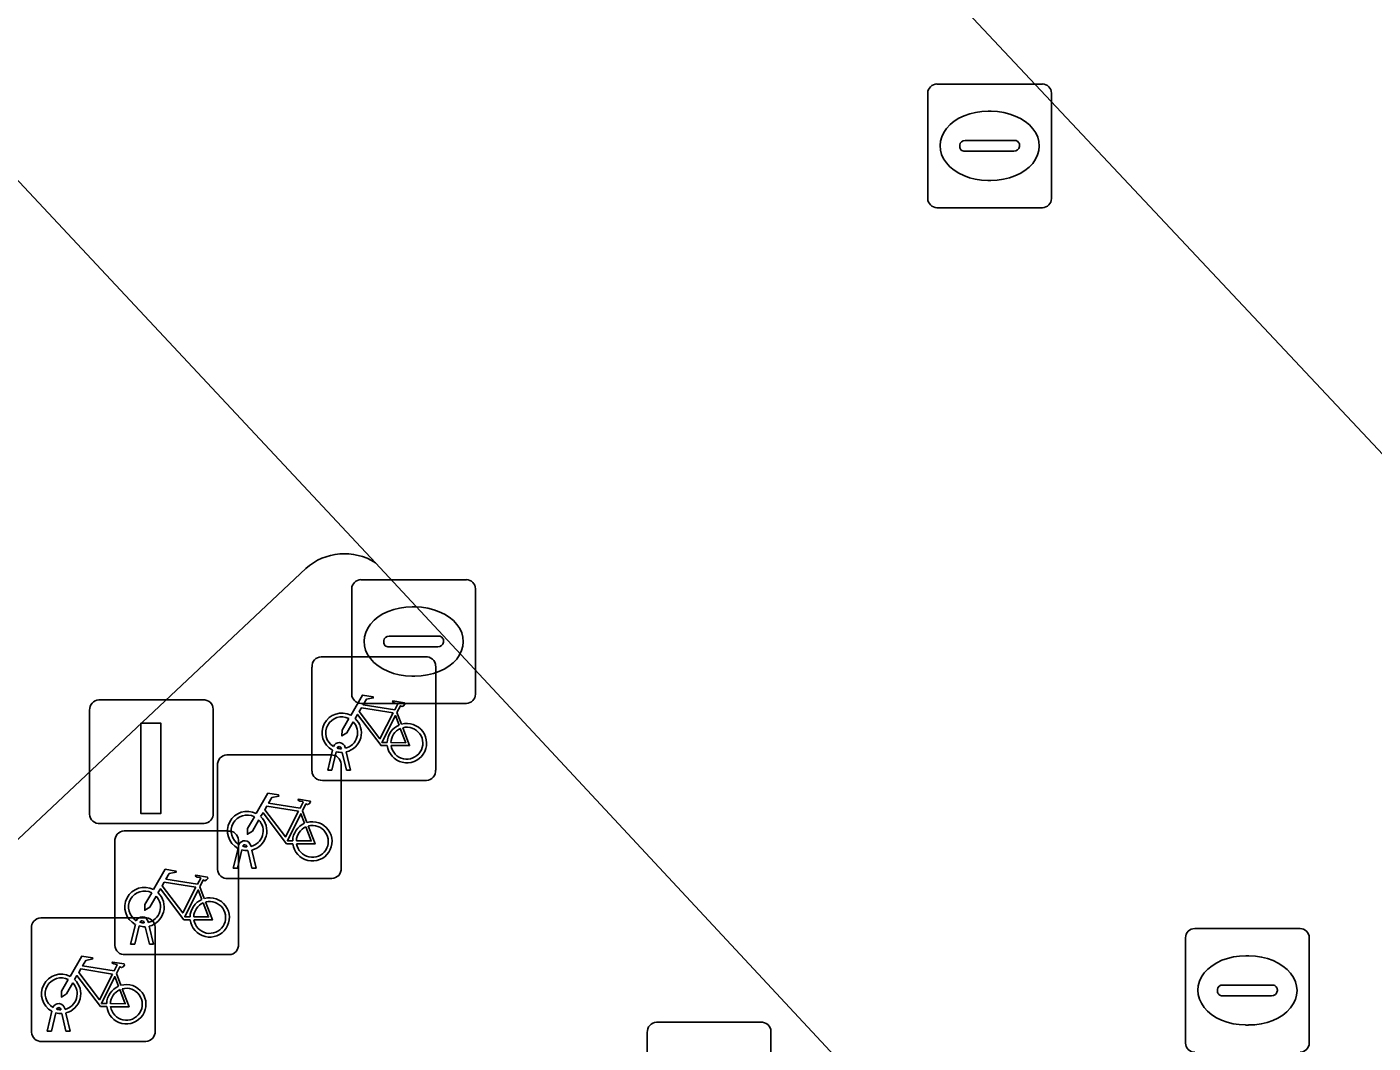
# Model space of a CAD drawing. Extents: x 159817 to 160765, y 380688 to 381638.
# Drawn here: x 160165.54 to 160176.42, y 381538.26 to 381546.48 of the extents above; entities that cross this region are included whole.
import ezdxf

# ---------------------------------------------------------------- set-up
doc = ezdxf.new("R2010")
doc.units = 0
for name, color, linetype in [('IMGEO_Fietsenrek', 7, 'Continuous'), ('IMGEO_Kolk', 7, 'Continuous'), ('IMGEO_Laadpaal', 7, 'Continuous'), ('IMGEO_Parkeervlak_open', 7, 'Continuous'), ('IMGEO_Rijbaan_lokaal_gesloten', 7, 'Continuous'), ('IMGEO_Rioolput', 7, 'Continuous'), ('IMGEO_Voetpad_open', 7, 'Continuous')]:
    doc.layers.add(name, color=color, linetype=linetype)

msp = doc.modelspace()

# ---------------------------------------------------------------- linework, layer by layer
at = {"layer": 'IMGEO_Fietsenrek'}
for p, q in [((160167.842, 381540.461), (160167.842, 381541.302)), ((160167.842, 381541.302), (160167.842, 381540.461)), ((160167.917, 381541.386), (160168.758, 381541.386)), ((160168.758, 381541.386), (160167.917, 381541.386)), ((160168.842, 381541.311), (160168.842, 381540.47)), ((160168.842, 381540.47), (160168.842, 381541.311)), ((160168.529, 381540.935), (160168.565, 381540.84)), ((160168.08, 381540.642), (160168.079, 381540.646)), ((160168.111, 381540.653), (160168.112, 381540.646)), ((160167.153, 381540.592), (160167.994, 381540.592)), ((160167.994, 381540.592), (160167.153, 381540.592)), ((160167.969, 381540.47), (160168.008, 381540.63)), ((160168.038, 381540.618), (160168.003, 381540.47)), ((160168.121, 381540.47), (160168.087, 381540.612)), ((160168.119, 381540.616), (160168.154, 381540.47)), ((160167.078, 381539.667), (160167.078, 381540.508)), ((160167.078, 381540.508), (160167.078, 381539.667)), ((160168.003, 381540.47), (160167.969, 381540.47)), ((160168.078, 381540.517), (160168.078, 381539.676)), ((160168.078, 381539.676), (160168.078, 381540.517)), ((160168.154, 381540.47), (160168.121, 381540.47)), ((160168.767, 381540.386), (160167.926, 381540.386)), ((160167.926, 381540.386), (160168.767, 381540.386)), ((160167.765, 381540.141), (160167.801, 381540.046)), ((160166.248, 381539.052), (160166.248, 381539.893)), ((160166.248, 381539.893), (160166.248, 381539.052)), ((160166.323, 381539.977), (160167.164, 381539.977)), ((160167.164, 381539.977), (160166.323, 381539.977)), ((160167.248, 381539.902), (160167.248, 381539.061)), ((160167.248, 381539.061), (160167.248, 381539.902)), ((160167.205, 381539.676), (160167.244, 381539.836)), ((160167.274, 381539.824), (160167.239, 381539.676)), ((160167.316, 381539.848), (160167.315, 381539.852)), ((160167.357, 381539.676), (160167.323, 381539.818)), ((160167.347, 381539.859), (160167.348, 381539.852)), ((160167.355, 381539.822), (160167.39, 381539.676)), ((160167.239, 381539.676), (160167.205, 381539.676)), ((160167.39, 381539.676), (160167.357, 381539.676)), ((160168.003, 381539.592), (160167.162, 381539.592)), ((160167.162, 381539.592), (160168.003, 381539.592)), ((160166.935, 381539.526), (160166.971, 381539.431)), ((160165.649, 381539.275), (160166.49, 381539.275)), ((160166.49, 381539.275), (160165.649, 381539.275)), ((160166.486, 381539.233), (160166.485, 381539.237)), ((160166.517, 381539.244), (160166.518, 381539.237)), ((160165.574, 381538.35), (160165.574, 381539.191)), ((160165.574, 381539.191), (160165.574, 381538.35)), ((160166.375, 381539.061), (160166.414, 381539.221)), ((160166.444, 381539.209), (160166.409, 381539.061)), ((160166.527, 381539.061), (160166.493, 381539.203)), ((160166.525, 381539.207), (160166.56, 381539.061)), ((160166.574, 381539.2), (160166.574, 381538.359)), ((160166.574, 381538.359), (160166.574, 381539.2)), ((160166.409, 381539.061), (160166.375, 381539.061)), ((160166.56, 381539.061), (160166.527, 381539.061)), ((160167.173, 381538.977), (160166.332, 381538.977)), ((160166.332, 381538.977), (160167.173, 381538.977)), ((160166.261, 381538.824), (160166.297, 381538.729)), ((160165.701, 381538.359), (160165.74, 381538.519)), ((160165.77, 381538.507), (160165.735, 381538.359)), ((160165.812, 381538.531), (160165.811, 381538.535)), ((160165.853, 381538.359), (160165.819, 381538.501)), ((160165.843, 381538.542), (160165.844, 381538.535)), ((160165.851, 381538.505), (160165.886, 381538.359)), ((160170.628, 381538.431), (160171.469, 381538.431)), ((160171.469, 381538.431), (160170.628, 381538.431)), ((160166.499, 381538.275), (160165.658, 381538.275)), ((160165.658, 381538.275), (160166.499, 381538.275)), ((160165.735, 381538.359), (160165.701, 381538.359)), ((160165.886, 381538.359), (160165.853, 381538.359)), ((160170.553, 381537.506), (160170.553, 381538.347)), ((160170.553, 381538.347), (160170.553, 381537.506)), ((160171.553, 381538.356), (160171.553, 381537.515)), ((160171.553, 381537.515), (160171.553, 381538.356))]:
    msp.add_line(p, q, dxfattribs=at)
for points in [[(160168.155, 381540.912), (160168.25, 381541.076), (160168.336, 381541.062), (160168.338, 381541.053), (160168.282, 381541.042), (160168.255, 381540.997), (160168.511, 381540.956)], [(160168.498, 381540.931), (160168.241, 381540.972), (160168.224, 381540.943), (160168.391, 381540.723), (160168.498, 381540.931)], [(160168.511, 381540.956), (160168.536, 381541.005), (160168.53, 381541.009), (160168.507, 381541.013), (160168.495, 381541.02), (160168.494, 381541.023), (160168.496, 381541.028), (160168.591, 381541.013), (160168.593, 381541.003), (160168.583, 381540.99), (160168.571, 381540.984), (160168.557, 381540.99), (160168.529, 381540.935)], [(160168.176, 381540.86), (160168.124, 381540.77), (160168.084, 381540.745), (160168.085, 381540.792), (160168.14, 381540.886)], [(160168.451, 381540.668), (160168.401, 381540.668), (160168.21, 381540.919), (160168.191, 381540.887)], [(160168.546, 381540.833), (160168.516, 381540.91), (160168.407, 381540.692), (160168.45, 381540.692)], [(160168.48, 381540.692), (160168.6, 381540.691), (160168.556, 381540.805)], [(160168.576, 381540.812), (160168.631, 381540.667), (160168.481, 381540.667)], [(160167.391, 381540.118), (160167.486, 381540.282), (160167.572, 381540.268), (160167.574, 381540.259), (160167.518, 381540.248), (160167.491, 381540.203), (160167.747, 381540.162)], [(160167.747, 381540.162), (160167.772, 381540.211), (160167.766, 381540.215), (160167.743, 381540.219), (160167.731, 381540.226), (160167.73, 381540.229), (160167.732, 381540.234), (160167.827, 381540.219), (160167.829, 381540.209), (160167.819, 381540.196), (160167.807, 381540.19), (160167.793, 381540.196), (160167.765, 381540.141)], [(160167.687, 381539.874), (160167.637, 381539.874), (160167.446, 381540.125), (160167.427, 381540.093)], [(160167.734, 381540.137), (160167.477, 381540.178), (160167.46, 381540.149), (160167.627, 381539.929), (160167.734, 381540.137)], [(160167.782, 381540.039), (160167.752, 381540.116), (160167.643, 381539.898), (160167.686, 381539.898)], [(160167.412, 381540.066), (160167.36, 381539.976), (160167.32, 381539.951), (160167.321, 381539.998), (160167.376, 381540.092)], [(160167.716, 381539.898), (160167.836, 381539.897), (160167.792, 381540.011)], [(160167.812, 381540.018), (160167.867, 381539.873), (160167.717, 381539.873)], [(160166.561, 381539.503), (160166.656, 381539.667), (160166.742, 381539.653), (160166.744, 381539.644), (160166.688, 381539.633), (160166.661, 381539.588), (160166.917, 381539.547)], [(160166.904, 381539.522), (160166.647, 381539.563), (160166.63, 381539.534), (160166.797, 381539.314), (160166.904, 381539.522)], [(160166.917, 381539.547), (160166.942, 381539.596), (160166.936, 381539.6), (160166.913, 381539.604), (160166.901, 381539.611), (160166.9, 381539.614), (160166.902, 381539.619), (160166.997, 381539.604), (160166.999, 381539.594), (160166.989, 381539.581), (160166.977, 381539.575), (160166.963, 381539.581), (160166.935, 381539.526)], [(160166.582, 381539.451), (160166.53, 381539.361), (160166.49, 381539.336), (160166.491, 381539.383), (160166.546, 381539.477)], [(160166.857, 381539.259), (160166.807, 381539.259), (160166.616, 381539.51), (160166.597, 381539.478)], [(160166.952, 381539.424), (160166.922, 381539.501), (160166.813, 381539.283), (160166.856, 381539.283)], [(160166.886, 381539.283), (160167.006, 381539.282), (160166.962, 381539.396)], [(160166.982, 381539.403), (160167.037, 381539.258), (160166.887, 381539.258)], [(160165.887, 381538.801), (160165.982, 381538.965), (160166.068, 381538.951), (160166.07, 381538.942), (160166.014, 381538.931), (160165.987, 381538.886), (160166.243, 381538.845)], [(160166.243, 381538.845), (160166.268, 381538.894), (160166.262, 381538.898), (160166.239, 381538.902), (160166.227, 381538.909), (160166.226, 381538.912), (160166.228, 381538.917), (160166.323, 381538.902), (160166.325, 381538.892), (160166.315, 381538.879), (160166.303, 381538.873), (160166.289, 381538.879), (160166.261, 381538.824)], [(160166.183, 381538.557), (160166.133, 381538.557), (160165.942, 381538.808), (160165.923, 381538.776)], [(160166.23, 381538.82), (160165.973, 381538.861), (160165.956, 381538.832), (160166.123, 381538.612), (160166.23, 381538.82)], [(160166.278, 381538.722), (160166.248, 381538.799), (160166.139, 381538.581), (160166.182, 381538.581)], [(160165.908, 381538.749), (160165.856, 381538.659), (160165.816, 381538.634), (160165.817, 381538.681), (160165.872, 381538.775)], [(160166.212, 381538.581), (160166.332, 381538.58), (160166.288, 381538.694)], [(160166.308, 381538.701), (160166.363, 381538.556), (160166.213, 381538.556)]]:
    msp.add_lwpolyline(points, dxfattribs=at)
for centre, radius, start, end in [((160167.92, 381541.308), 0.0779, 92.4484, 184.2845), ((160167.92, 381541.308), 0.0779, 92.4484, 184.2845), ((160168.764, 381541.308), 0.0779, 2.4484, 94.2845), ((160168.764, 381541.308), 0.0779, 2.4484, 94.2845), ((160168.082, 381540.771), 0.159, 62.6766, 242.1369), ((160168.082, 381540.771), 0.129, 63.3192, 238.903), ((160168.082, 381540.771), 0.159, 283.5766, 46.6042), ((160168.082, 381540.771), 0.129, 283.6043, 43.4302), ((160168.609, 381540.687), 0.159, 113.3408, 178.3217), ((160168.609, 381540.687), 0.159, 187.0065, 105.7708), ((160168.609, 381540.687), 0.129, 113.923, 177.9556), ((160168.609, 381540.687), 0.129, 188.6715, 104.5883), ((160168.062, 381540.642), 0.0499, 12.8025, 158.6934), ((160168.062, 381540.642), 0.0174, 12.8025, 163.4502), ((160168.082, 381540.771), 0.129, 253.415, 269.0204), ((160167.156, 381540.514), 0.0779, 92.4484, 184.2845), ((160167.156, 381540.514), 0.0779, 92.4484, 184.2845), ((160168, 381540.514), 0.0779, 2.4484, 94.2845), ((160168, 381540.514), 0.0779, 2.4484, 94.2845), ((160168.082, 381540.771), 0.159, 253.9967, 271.7867), ((160167.92, 381540.464), 0.0779, 182.4484, 274.2845), ((160167.92, 381540.464), 0.0779, 182.4484, 274.2845), ((160168.764, 381540.464), 0.0779, 272.4484, 4.2845), ((160168.764, 381540.464), 0.0779, 272.4484, 4.2845), ((160167.318, 381539.977), 0.159, 62.6766, 242.1369), ((160167.318, 381539.977), 0.129, 63.3192, 238.903), ((160167.318, 381539.977), 0.129, 283.6043, 43.4302), ((160167.318, 381539.977), 0.159, 283.5766, 46.6042), ((160167.845, 381539.893), 0.159, 113.3408, 178.3217), ((160167.845, 381539.893), 0.159, 187.0065, 105.7708), ((160167.845, 381539.893), 0.129, 113.923, 177.9556), ((160167.845, 381539.893), 0.129, 188.6715, 104.5883), ((160166.326, 381539.899), 0.0779, 92.4484, 184.2845), ((160166.326, 381539.899), 0.0779, 92.4484, 184.2845), ((160167.17, 381539.899), 0.0779, 2.4484, 94.2845), ((160167.17, 381539.899), 0.0779, 2.4484, 94.2845), ((160167.298, 381539.848), 0.0499, 12.8025, 158.6934), ((160167.318, 381539.977), 0.159, 253.9967, 271.7867), ((160167.298, 381539.848), 0.0174, 12.8025, 163.4502), ((160167.318, 381539.977), 0.129, 253.415, 269.0204), ((160167.156, 381539.67), 0.0779, 182.4484, 274.2845), ((160167.156, 381539.67), 0.0779, 182.4484, 274.2845), ((160168, 381539.67), 0.0779, 272.4484, 4.2845), ((160168, 381539.67), 0.0779, 272.4484, 4.2845), ((160166.488, 381539.362), 0.159, 62.6766, 242.1369), ((160166.488, 381539.362), 0.129, 63.3192, 238.903), ((160166.488, 381539.362), 0.129, 283.6043, 43.4302), ((160166.488, 381539.362), 0.159, 283.5766, 46.6042), ((160167.015, 381539.278), 0.159, 113.3408, 178.3217), ((160167.015, 381539.278), 0.159, 187.0065, 105.7708), ((160167.015, 381539.278), 0.129, 113.923, 177.9556), ((160167.015, 381539.278), 0.129, 188.6715, 104.5883), ((160165.652, 381539.197), 0.0779, 92.4484, 184.2845), ((160165.652, 381539.197), 0.0779, 92.4484, 184.2845), ((160166.468, 381539.233), 0.0499, 12.8025, 158.6934), ((160166.468, 381539.233), 0.0174, 12.8025, 163.4502), ((160166.488, 381539.362), 0.129, 253.415, 269.0204), ((160166.496, 381539.197), 0.0779, 2.4484, 94.2845), ((160166.496, 381539.197), 0.0779, 2.4484, 94.2845), ((160166.488, 381539.362), 0.159, 253.9967, 271.7867), ((160166.326, 381539.055), 0.0779, 182.4484, 274.2845), ((160166.326, 381539.055), 0.0779, 182.4484, 274.2845), ((160167.17, 381539.055), 0.0779, 272.4484, 4.2845), ((160167.17, 381539.055), 0.0779, 272.4484, 4.2845), ((160165.814, 381538.66), 0.159, 62.6766, 242.1369), ((160165.814, 381538.66), 0.129, 63.3192, 238.903), ((160165.814, 381538.66), 0.129, 283.6043, 43.4302), ((160165.814, 381538.66), 0.159, 283.5766, 46.6042), ((160166.341, 381538.576), 0.159, 113.3408, 178.3217), ((160166.341, 381538.576), 0.159, 187.0065, 105.7708), ((160166.341, 381538.576), 0.129, 113.923, 177.9556), ((160166.341, 381538.576), 0.129, 188.6715, 104.5883), ((160165.794, 381538.531), 0.0499, 12.8025, 158.6934), ((160165.814, 381538.66), 0.159, 253.9967, 271.7867), ((160165.794, 381538.531), 0.0174, 12.8025, 163.4502), ((160165.814, 381538.66), 0.129, 253.415, 269.0204), ((160170.631, 381538.353), 0.0779, 92.4484, 184.2845), ((160170.631, 381538.353), 0.0779, 92.4484, 184.2845), ((160171.475, 381538.353), 0.0779, 2.4484, 94.2845), ((160171.475, 381538.353), 0.0779, 2.4484, 94.2845), ((160165.652, 381538.353), 0.0779, 182.4484, 274.2845), ((160165.652, 381538.353), 0.0779, 182.4484, 274.2845), ((160166.496, 381538.353), 0.0779, 272.4484, 4.2845), ((160166.496, 381538.353), 0.0779, 272.4484, 4.2845)]:
    msp.add_arc(centre, radius, start, end, dxfattribs=at)
at = {"layer": 'IMGEO_Kolk'}
for p, q in [((160172.895, 381546.017), (160173.747, 381546.017)), ((160172.82, 381545.091), (160172.82, 381545.943)), ((160173.821, 381545.943), (160173.821, 381545.091)), ((160173.308, 381545.797), (160173.333, 381545.797)), ((160173.122, 381545.56), (160173.52, 381545.56)), ((160173.079, 381545.511), (160173.079, 381545.523)), ((160173.517, 381545.474), (160173.119, 381545.474)), ((160173.563, 381545.523), (160173.563, 381545.511)), ((160173.331, 381545.237), (160173.306, 381545.237)), ((160173.747, 381545.017), (160172.895, 381545.017)), ((160168.238, 381542.009), (160169.09, 381542.009)), ((160168.163, 381541.083), (160168.163, 381541.935)), ((160169.164, 381541.935), (160169.164, 381541.083)), ((160168.651, 381541.789), (160168.676, 381541.789)), ((160168.465, 381541.552), (160168.863, 381541.552)), ((160168.422, 381541.503), (160168.422, 381541.515)), ((160168.86, 381541.466), (160168.462, 381541.466)), ((160168.906, 381541.515), (160168.906, 381541.503)), ((160168.674, 381541.229), (160168.649, 381541.229)), ((160169.09, 381541.009), (160168.238, 381541.009))]:
    msp.add_line(p, q, dxfattribs=at)
for points in [[(160172.895, 381546.017), (160173.747, 381546.017)], [(160172.82, 381545.091), (160172.82, 381545.943)], [(160173.821, 381545.943), (160173.821, 381545.091)], [(160173.747, 381545.017), (160172.895, 381545.017)], [(160168.238, 381542.009), (160169.09, 381542.009)], [(160168.163, 381541.083), (160168.163, 381541.935)], [(160169.164, 381541.935), (160169.164, 381541.083)], [(160169.09, 381541.009), (160168.238, 381541.009)]]:
    msp.add_lwpolyline(points, dxfattribs=at)
for centre, radius, start, end in [((160172.897, 381545.941), 0.0765, 91.552, 178.448), ((160172.897, 381545.941), 0.0765, 91.552, 178.448), ((160173.745, 381545.941), 0.0765, 1.552, 88.448), ((160173.745, 381545.941), 0.0765, 1.552, 88.448), ((160173.119, 381545.52), 0.0403, 85.8775, 175.7526), ((160173.524, 381545.522), 0.0386, 1.7309, 96.639), ((160173.116, 381545.51), 0.0366, 178.938, 274.7102), ((160173.52, 381545.517), 0.043, 264.8664, 352.4533), ((160172.897, 381545.093), 0.0765, 181.552, 268.448), ((160172.897, 381545.093), 0.0765, 181.552, 268.448), ((160173.745, 381545.093), 0.0765, 271.552, 358.448), ((160173.745, 381545.093), 0.0765, 271.552, 358.448), ((160168.24, 381541.933), 0.0765, 91.552, 178.448), ((160168.24, 381541.933), 0.0765, 91.552, 178.448), ((160169.088, 381541.933), 0.0765, 1.552, 88.448), ((160169.088, 381541.933), 0.0765, 1.552, 88.448), ((160168.462, 381541.512), 0.0403, 85.8775, 175.7526), ((160168.867, 381541.514), 0.0386, 1.7309, 96.639), ((160168.459, 381541.502), 0.0366, 178.938, 274.7102), ((160168.863, 381541.509), 0.043, 264.8664, 352.4533), ((160168.24, 381541.085), 0.0765, 181.552, 268.448), ((160168.24, 381541.085), 0.0765, 181.552, 268.448), ((160169.088, 381541.085), 0.0765, 271.552, 358.448), ((160169.088, 381541.085), 0.0765, 271.552, 358.448)]:
    msp.add_arc(centre, radius, start, end, dxfattribs=at)
for centre, major_axis, ratio, start_param, end_param in [((160173.307, 381545.517), (-0.387, 0.002), 0.722429, 4.712389, 7.853982), ((160173.332, 381545.517), (-0.39, 0.002), 0.717154, 1.570796, 4.712389), ((160168.65, 381541.509), (-0.387, 0.002), 0.722429, 4.712389, 7.853982), ((160168.675, 381541.509), (-0.39, 0.002), 0.717154, 1.570796, 4.712389)]:
    msp.add_ellipse(centre, major_axis=major_axis, ratio=ratio, start_param=start_param, end_param=end_param, dxfattribs=at)
at = {"layer": 'IMGEO_Laadpaal'}
for p, q in [((160166.96, 381541.037), (160166.119, 381541.037)), ((160166.96, 381541.037), (160166.119, 381541.037)), ((160166.044, 381540.953), (160166.044, 381540.112)), ((160166.044, 381540.953), (160166.044, 381540.112)), ((160167.044, 381540.121), (160167.044, 381540.962)), ((160167.044, 381540.121), (160167.044, 381540.962)), ((160166.128, 381540.037), (160166.969, 381540.037)), ((160166.128, 381540.037), (160166.969, 381540.037))]:
    msp.add_line(p, q, dxfattribs=at)
msp.add_lwpolyline([(160166.459, 381540.85), (160166.619, 381540.85), (160166.619, 381540.117), (160166.459, 381540.117), (160166.459, 381540.85)], dxfattribs=at)
for centre, start, end in [((160166.122, 381540.959), 92.4484, 184.2845), ((160166.122, 381540.959), 92.4484, 184.2845), ((160166.966, 381540.959), 2.4484, 94.2845), ((160166.966, 381540.959), 2.4484, 94.2845), ((160166.122, 381540.115), 182.4484, 274.2845), ((160166.122, 381540.115), 182.4484, 274.2845), ((160166.966, 381540.115), 272.4484, 4.2845), ((160166.966, 381540.115), 272.4484, 4.2845)]:
    msp.add_arc(centre, 0.0779, start, end, dxfattribs=at)
at = {"layer": 'IMGEO_Parkeervlak_open'}
for points in [[(160168.356, 381542.145), (160147.424, 381564.531)], [(160147.372, 381563.952), (160144.189, 381561.066), (160145.44, 381559.711), (160148.62, 381556.267), (160152.376, 381552.265), (160160.863, 381543.169), (160163.891, 381539.906), (160164.645, 381539.139), (160167.792, 381542.099)]]:
    msp.add_lwpolyline(points, dxfattribs=at)
msp.add_lwpolyline([(160180.066, 381554.479), (160171.303, 381563.766), (160163.781, 381556.558), (160176.923, 381542.57), (160184.517, 381549.735), (160187.27, 381546.783), (160187.303, 381546.814), (160184.228, 381550.197)], close=True, dxfattribs=at)
msp.add_arc((160168.104, 381541.751), 0.468, 57.4494, 131.8761, dxfattribs=at)
at = {"layer": 'IMGEO_Rijbaan_lokaal_gesloten'}
for points in [[(160147.093, 381564.916), (160147.424, 381564.531), (160168.356, 381542.145), (160173.888, 381536.202), (160174.536, 381535.466)], [(160174.874, 381534.978), (160179.507, 381539.271), (160176.661, 381542.323), (160176.923, 381542.57), (160163.781, 381556.558)]]:
    msp.add_lwpolyline(points, dxfattribs=at)
at = {"layer": 'IMGEO_Rioolput'}
for p, q in [((160174.979, 381539.188), (160175.831, 381539.188)), ((160174.904, 381538.262), (160174.904, 381539.114)), ((160175.905, 381539.114), (160175.905, 381538.262)), ((160175.392, 381538.968), (160175.417, 381538.968)), ((160175.163, 381538.682), (160175.163, 381538.694)), ((160175.206, 381538.731), (160175.604, 381538.731)), ((160175.647, 381538.694), (160175.647, 381538.682)), ((160175.601, 381538.645), (160175.203, 381538.645)), ((160175.415, 381538.408), (160175.39, 381538.408))]:
    msp.add_line(p, q, dxfattribs=at)
for points in [[(160174.979, 381539.188), (160175.831, 381539.188)], [(160174.904, 381538.262), (160174.904, 381539.114)], [(160175.905, 381539.114), (160175.905, 381538.262)]]:
    msp.add_lwpolyline(points, dxfattribs=at)
for centre, radius, start, end in [((160174.981, 381539.112), 0.0765, 91.552, 178.448), ((160174.981, 381539.112), 0.0765, 91.552, 178.448), ((160175.829, 381539.112), 0.0765, 1.552, 88.448), ((160175.829, 381539.112), 0.0765, 1.552, 88.448), ((160175.203, 381538.691), 0.0403, 85.8775, 175.7526), ((160175.608, 381538.693), 0.0386, 1.7309, 96.639), ((160175.2, 381538.681), 0.0366, 178.938, 274.7102), ((160175.604, 381538.688), 0.043, 264.8664, 352.4533), ((160174.981, 381538.264), 0.0765, 181.552, 268.448), ((160174.981, 381538.264), 0.0765, 181.552, 268.448), ((160175.829, 381538.264), 0.0765, 271.552, 358.448), ((160175.829, 381538.264), 0.0765, 271.552, 358.448)]:
    msp.add_arc(centre, radius, start, end, dxfattribs=at)
for centre, major_axis, ratio, start_param, end_param in [((160175.391, 381538.688), (-0.387, 0.002), 0.722429, 4.712389, 7.853982), ((160175.416, 381538.688), (-0.39, 0.002), 0.717154, 1.570796, 4.712389)]:
    msp.add_ellipse(centre, major_axis=major_axis, ratio=ratio, start_param=start_param, end_param=end_param, dxfattribs=at)
at = {"layer": 'IMGEO_Voetpad_open'}
for points in [[(160167.792, 381542.099), (160164.645, 381539.139), (160163.891, 381539.906), (160160.863, 381543.169), (160152.376, 381552.265), (160148.62, 381556.267), (160145.44, 381559.711), (160144.189, 381561.066), (160147.372, 381563.952)], [(160174.536, 381535.466), (160173.888, 381536.202), (160168.356, 381542.145)]]:
    msp.add_lwpolyline(points, dxfattribs=at)
msp.add_arc((160168.104, 381541.751), 0.468, 57.4494, 131.8761, dxfattribs=at)

doc.saveas('drawing.dxf')
